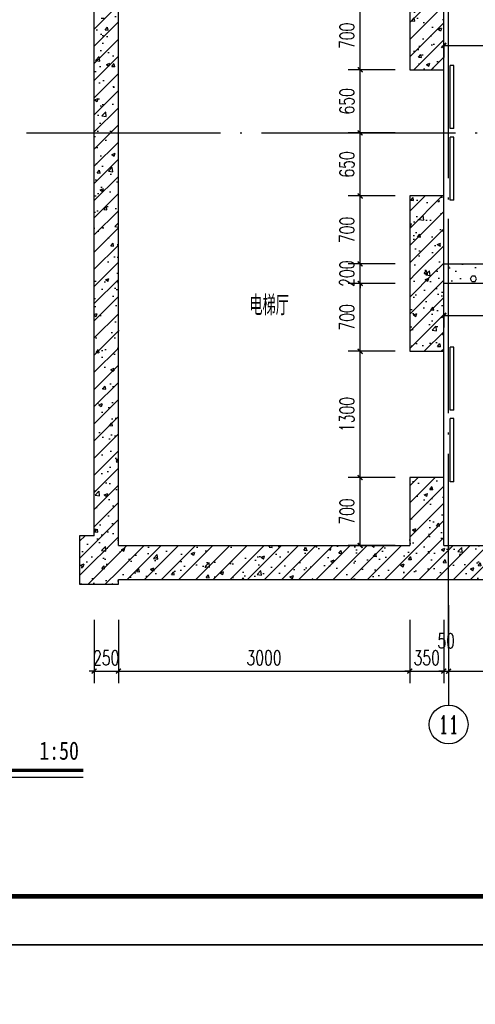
# Model space of a CAD drawing. Extents: x 797781 to 1255204, y 21234 to 1024248.
# Tile 852 of 1056: x 1152670 to 1157361, y 574701 to 584842. Entities that reach past the tile are written whole.
import ezdxf
from ezdxf.enums import TextEntityAlignment as Align

# ---------------------------------------------------------------- set-up
doc = ezdxf.new("R2010")
doc.units = 0
doc.header["$LTSCALE"] = 1000
doc.header["$MEASUREMENT"] = 0
doc.linetypes.add('230303生产综合楼-平面图_t8$0$DOTE', pattern=[2.42, 2, -0.2, 0.02, -0.2])
for name, color, linetype in [('230303生产综合楼-平面图_t8$0$AXIS', 3, 'Continuous'), ('230303生产综合楼-平面图_t8$0$AXIS_TEXT', 7, 'Continuous'), ('230303生产综合楼-平面图_t8$0$COLUMN', 40, 'Continuous'), ('230303生产综合楼-平面图_t8$0$DIM_SYMB', 3, 'Continuous'), ('230303生产综合楼-平面图_t8$0$DOTE', 1, '230303生产综合楼-平面图_t8$0$DOTE'), ('230303生产综合楼-平面图_t8$0$PUB_DIM', 3, 'Continuous'), ('230303生产综合楼-平面图_t8$0$PUB_HATCH', 8, 'Continuous'), ('230303生产综合楼-平面图_t8$0$PUB_TEXT', 7, 'Continuous'), ('230303生产综合楼-平面图_t8$0$WALL', 40, 'Continuous'), ('230303生产综合楼-平面图_t8$0$WINDOW', 4, 'Continuous'), ('AXIS_TEXT', 7, 'Continuous'), ('PUB_DIM', 3, 'Continuous'), ('PUB_TEXT', 7, 'Continuous'), ('PUB_TITLE', 4, 'Continuous')]:
    doc.layers.add(name, color=color, linetype=linetype)
doc.styles.add('230303生产综合楼-平面图_t8$0$-黑体', font='simhei.ttf', dxfattribs={"width": 0.8})
doc.styles.add('230303生产综合楼-平面图_t8$0$_TCH_AXIS', font='COMPLEX', dxfattribs={"bigfont": 'GBCBIG'})
doc.styles.add('230303生产综合楼-平面图_T8$0$_TCH_DIM_T3', font='SIMPLEX', dxfattribs={"width": 0.705882, "bigfont": 'GBCBIG'})
doc.styles.add('230303生产综合楼-平面图_t8$0$探索者', font='01-TSSDENG', dxfattribs={"width": 0.7, "bigfont": '02-TSSDCHN'})
doc.styles.add('_TCH_DIM_T3', font='SIMPLEX', dxfattribs={"width": 0.705882, "bigfont": 'GBCBIG'})
doc.styles.add('COMPLEX', font='COMPLEX')
doc.dimstyles.new('230303生产综合楼-平面图_T8$0$_TCH_ARCH&&50', dxfattribs={"dimtxt": 148.75, "dimasz": 50, "dimexe": 125, "dimexo": 150, "dimgap": 63.125, "dimtad": 1, "dimdec": 0, "dimzin": 0, "dimdsep": 46, "dimtxsty": '230303生产综合楼-平面图_T8$0$_TCH_DIM_T3', "dimblk": '230303生产综合楼-平面图_t8$0$_ArchTick', "dimcen": 0.09, "dimclrt": 7, "dimazin": 2, "dimtfac": 1, "dimtdec": 0, "dimtix": 1, "dimtmove": 2, "dimatfit": 3, "dimfxl": 1, "dimtolj": 1, "dimtzin": 0, "dimarcsym": 0})
doc.dimstyles.new('_TCH_ARCH&&50', dxfattribs={"dimtxt": 148.75, "dimasz": 50, "dimexe": 125, "dimexo": 150, "dimgap": 63.125, "dimtad": 1, "dimdec": 0, "dimzin": 0, "dimdsep": 46, "dimtxsty": '_TCH_DIM_T3', "dimblk": 'ARCHTICK', "dimcen": 0.09, "dimclrt": 7, "dimazin": 2, "dimtfac": 1, "dimtdec": 0, "dimtix": 1, "dimtmove": 2, "dimatfit": 3, "dimfxl": 1, "dimtolj": 1, "dimtzin": 0, "dimarcsym": 0})
pattern_1 = [(45, (0, 0), (-88.388348, 88.388348), []), (50, (0, 0), (358.63009, -31.37607), [37.5, -412.5]), (355, (0, 0), (-69.37567, 376.09607), [30, -330]), (100.4514, (29.9, -2.6), (289.25469, 344.71977), [31.8701, -350.57106]), (46.1842, (0, 100), (533.62052, -82.7595), [56.25, -618.75]), (96.6356, (44.47, 93.1), (467.33135, 487.05894), [47.80514, -525.8565]), (351.1842, (0, 100), (467.33097, 487.0593), [45, -495]), (21, (50, 75), (298.453526, -201.309445), [37.5, -412.5]), (326, (50, 75), (121.65767, 362.57502), [30, -330]), (71.4514, (74.87, 58.22), (420.11131, 161.26525), [31.8701, -350.57106]), (37.5, (0, 0), (6.079928, 166.446927), [0, -326, 0, -335, 0, -331.25]), (7.5, (0, 0), (131.534769, 197.205856), [0, -191, 0, -318.5, 0, -126.25]), (327.5, (-111.5, 0), (266.911218, -11.277436), [0, -125, 0, -390, 0, -517.5]), (317.5, (-161.5, 0), (291.593085, 50.05249), [0, -162.5, 0, -259, 0, -367.5])]

# ---------------------------------------------------------------- blocks, each defined once
blk = doc.blocks.new('_ArchTick')
at = {"color": 0, "linetype": 'ByBlock', "const_width": 0.4}
blk.add_lwpolyline([(-0.5, -0.5), (0.5, 0.5)], dxfattribs=at)
blk = doc.blocks.new('*D2525')
at = {"layer": 'Defpoints', "color": 0, "transparency": 16777216}
for p in [(1157036, 584724), (1159536, 584724), (1159536, 584576)]:
    blk.add_point(p, dxfattribs=at)
at = {"layer": 'PUB_DIM', "color": 0, "lineweight": -2, "transparency": 16777216}
for p, q in [((1157036, 584576), (1159536, 584576)), ((1157036, 584574), (1157036, 584451)), ((1159536, 584574), (1159536, 584451))]:
    blk.add_line(p, q, dxfattribs=at)
at = {"layer": 'PUB_DIM', "color": 0, "lineweight": -2, "transparency": 16777216, "xscale": 50, "yscale": 50, "zscale": 50, "rotation": 180}
blk.add_blockref('_ArchTick', (1157036, 584576), dxfattribs=at)
at = {"layer": 'PUB_DIM', "color": 0, "lineweight": -2, "transparency": 16777216, "xscale": 50, "yscale": 50, "zscale": 50}
blk.add_blockref('_ArchTick', (1159536, 584576), dxfattribs=at)
at = {"layer": 'PUB_DIM', "color": 7, "transparency": 16777216, "insert": (1158286, 584714), "char_height": 148.8, "attachment_point": 5, "style": '_TCH_DIM_T3'}
blk.add_mtext('\\A1;2500', dxfattribs=at)
blk = doc.blocks.new('*D2526')
at = {"layer": 'Defpoints', "color": 0, "transparency": 16777216}
for p in [(1157036, 581943), (1159536, 581943), (1159536, 581796)]:
    blk.add_point(p, dxfattribs=at)
at = {"layer": 'PUB_DIM', "color": 0, "lineweight": -2, "transparency": 16777216}
for p, q in [((1157036, 581796), (1159536, 581796)), ((1157036, 581793), (1157036, 581671)), ((1159536, 581793), (1159536, 581671))]:
    blk.add_line(p, q, dxfattribs=at)
at = {"layer": 'PUB_DIM', "color": 0, "lineweight": -2, "transparency": 16777216, "xscale": 50, "yscale": 50, "zscale": 50, "rotation": 180}
blk.add_blockref('_ArchTick', (1157036, 581796), dxfattribs=at)
at = {"layer": 'PUB_DIM', "color": 0, "lineweight": -2, "transparency": 16777216, "xscale": 50, "yscale": 50, "zscale": 50}
blk.add_blockref('_ArchTick', (1159536, 581796), dxfattribs=at)
at = {"layer": 'PUB_DIM', "color": 7, "transparency": 16777216, "insert": (1158286, 581934), "char_height": 148.8, "attachment_point": 5, "style": '_TCH_DIM_T3'}
blk.add_mtext('\\A1;2500', dxfattribs=at)
blk = doc.blocks.new('230303生产综合楼-平面图_t8$0$_ArchTick')
at = {"color": 0, "linetype": 'ByBlock', "const_width": 0.3}
blk.add_lwpolyline([(-0.5, -0.5), (0.5, 0.5)], dxfattribs=at)
blk = doc.blocks.new('*D3465')
at = {"layer": '230303生产综合楼-平面图_t8$0$PUB_DIM', "color": 0, "lineweight": -2, "transparency": 16777216}
for p, q in [((1156536, 580126), (1156051, 580126)), ((1156176, 579426), (1156176, 580126)), ((1156536, 579426), (1156051, 579426))]:
    blk.add_line(p, q, dxfattribs=at)
at = {"layer": 'Defpoints', "color": 0, "transparency": 16777216}
for p in [(1156176, 580126), (1156686, 580126), (1156686, 579426)]:
    blk.add_point(p, dxfattribs=at)
at = {"layer": '230303生产综合楼-平面图_t8$0$PUB_DIM', "color": 0, "lineweight": -2, "transparency": 16777216, "xscale": 50, "yscale": 50, "zscale": 50}
for p, rotation in [((1156176, 580126), 90), ((1156176, 579426), 270)]:
    blk.add_blockref('230303生产综合楼-平面图_t8$0$_ArchTick', p, dxfattribs=dict(at, rotation=rotation))
at = {"layer": '230303生产综合楼-平面图_t8$0$PUB_DIM', "color": 7, "transparency": 16777216, "insert": (1156039, 579776), "char_height": 148.8, "attachment_point": 5, "rotation": 90, "style": '230303生产综合楼-平面图_T8$0$_TCH_DIM_T3'}
blk.add_mtext('\\A1;700', dxfattribs=at)
blk = doc.blocks.new('*D3466')
at = {"layer": '230303生产综合楼-平面图_t8$0$PUB_DIM', "color": 0, "lineweight": -2, "transparency": 16777216}
for p, q in [((1156536, 581426), (1156051, 581426)), ((1156176, 580126), (1156176, 581426)), ((1156536, 580126), (1156051, 580126))]:
    blk.add_line(p, q, dxfattribs=at)
at = {"layer": 'Defpoints', "color": 0, "transparency": 16777216}
for p in [(1156176, 581426), (1156686, 581426), (1156686, 580126)]:
    blk.add_point(p, dxfattribs=at)
at = {"layer": '230303生产综合楼-平面图_t8$0$PUB_DIM', "color": 0, "lineweight": -2, "transparency": 16777216, "xscale": 50, "yscale": 50, "zscale": 50}
for p, rotation in [((1156176, 581426), 90), ((1156176, 580126), 270)]:
    blk.add_blockref('230303生产综合楼-平面图_t8$0$_ArchTick', p, dxfattribs=dict(at, rotation=rotation))
at = {"layer": '230303生产综合楼-平面图_t8$0$PUB_DIM', "color": 7, "transparency": 16777216, "insert": (1156039, 580776), "char_height": 148.8, "attachment_point": 5, "rotation": 90, "style": '230303生产综合楼-平面图_T8$0$_TCH_DIM_T3'}
blk.add_mtext('\\A1;1300', dxfattribs=at)
blk = doc.blocks.new('*D3467')
at = {"layer": '230303生产综合楼-平面图_t8$0$PUB_DIM', "color": 0, "lineweight": -2, "transparency": 16777216}
for p, q in [((1156536, 582126), (1156051, 582126)), ((1156176, 581426), (1156176, 582126)), ((1156536, 581426), (1156051, 581426))]:
    blk.add_line(p, q, dxfattribs=at)
at = {"layer": 'Defpoints', "color": 0, "transparency": 16777216}
for p in [(1156176, 582126), (1156686, 582126), (1156686, 581426)]:
    blk.add_point(p, dxfattribs=at)
at = {"layer": '230303生产综合楼-平面图_t8$0$PUB_DIM', "color": 0, "lineweight": -2, "transparency": 16777216, "xscale": 50, "yscale": 50, "zscale": 50}
for p, rotation in [((1156176, 582126), 90), ((1156176, 581426), 270)]:
    blk.add_blockref('230303生产综合楼-平面图_t8$0$_ArchTick', p, dxfattribs=dict(at, rotation=rotation))
at = {"layer": '230303生产综合楼-平面图_t8$0$PUB_DIM', "color": 7, "transparency": 16777216, "insert": (1156039, 581776), "char_height": 148.8, "attachment_point": 5, "rotation": 90, "style": '230303生产综合楼-平面图_T8$0$_TCH_DIM_T3'}
blk.add_mtext('\\A1;700', dxfattribs=at)
blk = doc.blocks.new('*D3468')
at = {"layer": '230303生产综合楼-平面图_t8$0$PUB_DIM', "color": 0, "lineweight": -2, "transparency": 16777216}
for p, q in [((1156536, 582326), (1156051, 582326)), ((1156176, 582326), (1156176, 582376)), ((1156176, 582126), (1156176, 582326)), ((1156536, 582126), (1156051, 582126)), ((1156176, 582126), (1156176, 582076))]:
    blk.add_line(p, q, dxfattribs=at)
at = {"layer": 'Defpoints', "color": 0, "transparency": 16777216}
for p in [(1156176, 582326), (1156686, 582326), (1156686, 582126)]:
    blk.add_point(p, dxfattribs=at)
at = {"layer": '230303生产综合楼-平面图_t8$0$PUB_DIM', "color": 0, "lineweight": -2, "transparency": 16777216, "xscale": 50, "yscale": 50, "zscale": 50}
for p, rotation in [((1156176, 582326), 270), ((1156176, 582126), 90)]:
    blk.add_blockref('230303生产综合楼-平面图_t8$0$_ArchTick', p, dxfattribs=dict(at, rotation=rotation))
at = {"layer": '230303生产综合楼-平面图_t8$0$PUB_DIM', "color": 7, "transparency": 16777216, "insert": (1156039, 582226), "char_height": 148.8, "attachment_point": 5, "rotation": 90, "style": '230303生产综合楼-平面图_T8$0$_TCH_DIM_T3'}
blk.add_mtext('\\A1;200', dxfattribs=at)
blk = doc.blocks.new('*D3469')
at = {"layer": '230303生产综合楼-平面图_t8$0$PUB_DIM', "color": 0, "lineweight": -2, "transparency": 16777216}
for p, q in [((1156536, 583026), (1156051, 583026)), ((1156176, 582326), (1156176, 583026)), ((1156536, 582326), (1156051, 582326))]:
    blk.add_line(p, q, dxfattribs=at)
at = {"layer": 'Defpoints', "color": 0, "transparency": 16777216}
for p in [(1156176, 583026), (1156686, 583026), (1156686, 582326)]:
    blk.add_point(p, dxfattribs=at)
at = {"layer": '230303生产综合楼-平面图_t8$0$PUB_DIM', "color": 0, "lineweight": -2, "transparency": 16777216, "xscale": 50, "yscale": 50, "zscale": 50}
for p, rotation in [((1156176, 583026), 90), ((1156176, 582326), 270)]:
    blk.add_blockref('230303生产综合楼-平面图_t8$0$_ArchTick', p, dxfattribs=dict(at, rotation=rotation))
at = {"layer": '230303生产综合楼-平面图_t8$0$PUB_DIM', "color": 7, "transparency": 16777216, "insert": (1156039, 582676), "char_height": 148.8, "attachment_point": 5, "rotation": 90, "style": '230303生产综合楼-平面图_T8$0$_TCH_DIM_T3'}
blk.add_mtext('\\A1;700', dxfattribs=at)
blk = doc.blocks.new('*D3470')
at = {"layer": '230303生产综合楼-平面图_t8$0$PUB_DIM', "color": 0, "lineweight": -2, "transparency": 16777216}
for p, q in [((1156536, 583676), (1156051, 583676)), ((1156176, 583026), (1156176, 583676)), ((1156536, 583026), (1156051, 583026))]:
    blk.add_line(p, q, dxfattribs=at)
at = {"layer": 'Defpoints', "color": 0, "transparency": 16777216}
for p in [(1156176, 583676), (1156686, 583676), (1156686, 583026)]:
    blk.add_point(p, dxfattribs=at)
at = {"layer": '230303生产综合楼-平面图_t8$0$PUB_DIM', "color": 0, "lineweight": -2, "transparency": 16777216, "xscale": 50, "yscale": 50, "zscale": 50}
for p, rotation in [((1156176, 583676), 90), ((1156176, 583026), 270)]:
    blk.add_blockref('230303生产综合楼-平面图_t8$0$_ArchTick', p, dxfattribs=dict(at, rotation=rotation))
at = {"layer": '230303生产综合楼-平面图_t8$0$PUB_DIM', "color": 7, "transparency": 16777216, "insert": (1156039, 583351), "char_height": 148.8, "attachment_point": 5, "rotation": 90, "style": '230303生产综合楼-平面图_T8$0$_TCH_DIM_T3'}
blk.add_mtext('\\A1;650', dxfattribs=at)
blk = doc.blocks.new('*D3471')
at = {"layer": '230303生产综合楼-平面图_t8$0$PUB_DIM', "color": 0, "lineweight": -2, "transparency": 16777216}
for p, q in [((1156536, 584326), (1156051, 584326)), ((1156176, 583676), (1156176, 584326)), ((1156536, 583676), (1156051, 583676))]:
    blk.add_line(p, q, dxfattribs=at)
at = {"layer": 'Defpoints', "color": 0, "transparency": 16777216}
for p in [(1156176, 584326), (1156686, 584326), (1156686, 583676)]:
    blk.add_point(p, dxfattribs=at)
at = {"layer": '230303生产综合楼-平面图_t8$0$PUB_DIM', "color": 0, "lineweight": -2, "transparency": 16777216, "xscale": 50, "yscale": 50, "zscale": 50}
for p, rotation in [((1156176, 584326), 90), ((1156176, 583676), 270)]:
    blk.add_blockref('230303生产综合楼-平面图_t8$0$_ArchTick', p, dxfattribs=dict(at, rotation=rotation))
at = {"layer": '230303生产综合楼-平面图_t8$0$PUB_DIM', "color": 7, "transparency": 16777216, "insert": (1156039, 584001), "char_height": 148.8, "attachment_point": 5, "rotation": 90, "style": '230303生产综合楼-平面图_T8$0$_TCH_DIM_T3'}
blk.add_mtext('\\A1;650', dxfattribs=at)
blk = doc.blocks.new('*D3472')
at = {"layer": '230303生产综合楼-平面图_t8$0$PUB_DIM', "color": 0, "lineweight": -2, "transparency": 16777216}
for p, q in [((1156536, 585026), (1156051, 585026)), ((1156176, 584326), (1156176, 585026)), ((1156536, 584326), (1156051, 584326))]:
    blk.add_line(p, q, dxfattribs=at)
at = {"layer": 'Defpoints', "color": 0, "transparency": 16777216}
for p in [(1156176, 585026), (1156686, 585026), (1156686, 584326)]:
    blk.add_point(p, dxfattribs=at)
at = {"layer": '230303生产综合楼-平面图_t8$0$PUB_DIM', "color": 0, "lineweight": -2, "transparency": 16777216, "xscale": 50, "yscale": 50, "zscale": 50}
for p, rotation in [((1156176, 585026), 90), ((1156176, 584326), 270)]:
    blk.add_blockref('230303生产综合楼-平面图_t8$0$_ArchTick', p, dxfattribs=dict(at, rotation=rotation))
at = {"layer": '230303生产综合楼-平面图_t8$0$PUB_DIM', "color": 7, "transparency": 16777216, "insert": (1156039, 584676), "char_height": 148.8, "attachment_point": 5, "rotation": 90, "style": '230303生产综合楼-平面图_T8$0$_TCH_DIM_T3'}
blk.add_mtext('\\A1;700', dxfattribs=at)
blk = doc.blocks.new('*D3478')
at = {"layer": '230303生产综合楼-平面图_t8$0$AXIS', "color": 0, "lineweight": -2, "transparency": 16777216}
for p, q in [((1153436, 578661), (1153436, 578007)), ((1153686, 578661), (1153686, 578007)), ((1153436, 578132), (1153386, 578132)), ((1153436, 578132), (1153686, 578132)), ((1153686, 578132), (1153736, 578132))]:
    blk.add_line(p, q, dxfattribs=at)
at = {"layer": 'Defpoints', "color": 0, "transparency": 16777216}
for p in [(1153436, 578811), (1153686, 578811), (1153686, 578132)]:
    blk.add_point(p, dxfattribs=at)
at = {"layer": '230303生产综合楼-平面图_t8$0$AXIS', "color": 0, "lineweight": -2, "transparency": 16777216, "xscale": 50, "yscale": 50, "zscale": 50}
blk.add_blockref('230303生产综合楼-平面图_t8$0$_ArchTick', (1153436, 578132), dxfattribs=at)
at = {"layer": '230303生产综合楼-平面图_t8$0$AXIS', "color": 0, "lineweight": -2, "transparency": 16777216, "xscale": 50, "yscale": 50, "zscale": 50, "rotation": 180}
blk.add_blockref('230303生产综合楼-平面图_t8$0$_ArchTick', (1153686, 578132), dxfattribs=at)
at = {"layer": '230303生产综合楼-平面图_t8$0$AXIS', "color": 7, "transparency": 16777216, "insert": (1153561, 578269), "char_height": 148.8, "attachment_point": 5, "style": '230303生产综合楼-平面图_T8$0$_TCH_DIM_T3'}
blk.add_mtext('\\A1;250', dxfattribs=at)
blk = doc.blocks.new('*D3479')
at = {"layer": '230303生产综合楼-平面图_t8$0$AXIS', "color": 0, "lineweight": -2, "transparency": 16777216}
for p, q in [((1153686, 578661), (1153686, 578007)), ((1156686, 578661), (1156686, 578007)), ((1153686, 578132), (1156686, 578132))]:
    blk.add_line(p, q, dxfattribs=at)
at = {"layer": 'Defpoints', "color": 0, "transparency": 16777216}
for p in [(1153686, 578811), (1156686, 578811), (1156686, 578132)]:
    blk.add_point(p, dxfattribs=at)
at = {"layer": '230303生产综合楼-平面图_t8$0$AXIS', "color": 0, "lineweight": -2, "transparency": 16777216, "xscale": 50, "yscale": 50, "zscale": 50, "rotation": 180}
blk.add_blockref('230303生产综合楼-平面图_t8$0$_ArchTick', (1153686, 578132), dxfattribs=at)
at = {"layer": '230303生产综合楼-平面图_t8$0$AXIS', "color": 0, "lineweight": -2, "transparency": 16777216, "xscale": 50, "yscale": 50, "zscale": 50}
blk.add_blockref('230303生产综合楼-平面图_t8$0$_ArchTick', (1156686, 578132), dxfattribs=at)
at = {"layer": '230303生产综合楼-平面图_t8$0$AXIS', "color": 7, "transparency": 16777216, "insert": (1155186, 578269), "char_height": 148.8, "attachment_point": 5, "style": '230303生产综合楼-平面图_T8$0$_TCH_DIM_T3'}
blk.add_mtext('\\A1;3000', dxfattribs=at)
blk = doc.blocks.new('*D3480')
at = {"layer": '230303生产综合楼-平面图_t8$0$AXIS', "color": 0, "lineweight": -2, "transparency": 16777216}
for p, q in [((1156686, 578661), (1156686, 578007)), ((1157036, 578661), (1157036, 578007)), ((1156686, 578132), (1156636, 578132)), ((1156686, 578132), (1157036, 578132)), ((1157036, 578132), (1157086, 578132))]:
    blk.add_line(p, q, dxfattribs=at)
at = {"layer": 'Defpoints', "color": 0, "transparency": 16777216}
for p in [(1156686, 578811), (1157036, 578811), (1157036, 578132)]:
    blk.add_point(p, dxfattribs=at)
at = {"layer": '230303生产综合楼-平面图_t8$0$AXIS', "color": 0, "lineweight": -2, "transparency": 16777216, "xscale": 50, "yscale": 50, "zscale": 50}
blk.add_blockref('230303生产综合楼-平面图_t8$0$_ArchTick', (1156686, 578132), dxfattribs=at)
at = {"layer": '230303生产综合楼-平面图_t8$0$AXIS', "color": 0, "lineweight": -2, "transparency": 16777216, "xscale": 50, "yscale": 50, "zscale": 50, "rotation": 180}
blk.add_blockref('230303生产综合楼-平面图_t8$0$_ArchTick', (1157036, 578132), dxfattribs=at)
at = {"layer": '230303生产综合楼-平面图_t8$0$AXIS', "color": 7, "transparency": 16777216, "insert": (1156861, 578269), "char_height": 148.8, "attachment_point": 5, "style": '230303生产综合楼-平面图_T8$0$_TCH_DIM_T3'}
blk.add_mtext('\\A1;350', dxfattribs=at)
blk = doc.blocks.new('*D3481')
at = {"layer": '230303生产综合楼-平面图_t8$0$AXIS', "color": 0, "lineweight": -2, "transparency": 16777216}
for p, q in [((1157036, 578661), (1157036, 578007)), ((1157086, 578661), (1157086, 578007)), ((1157036, 578132), (1156986, 578132)), ((1157036, 578132), (1157086, 578132)), ((1157086, 578132), (1157136, 578132))]:
    blk.add_line(p, q, dxfattribs=at)
at = {"layer": 'Defpoints', "color": 0, "transparency": 16777216}
for p in [(1157036, 578811), (1157086, 578811), (1157086, 578132)]:
    blk.add_point(p, dxfattribs=at)
at = {"layer": '230303生产综合楼-平面图_t8$0$AXIS', "color": 0, "lineweight": -2, "transparency": 16777216, "xscale": 50, "yscale": 50, "zscale": 50}
blk.add_blockref('230303生产综合楼-平面图_t8$0$_ArchTick', (1157036, 578132), dxfattribs=at)
at = {"layer": '230303生产综合楼-平面图_t8$0$AXIS', "color": 0, "lineweight": -2, "transparency": 16777216, "xscale": 50, "yscale": 50, "zscale": 50, "rotation": 180}
blk.add_blockref('230303生产综合楼-平面图_t8$0$_ArchTick', (1157086, 578132), dxfattribs=at)
at = {"layer": '230303生产综合楼-平面图_t8$0$AXIS', "color": 7, "transparency": 16777216, "insert": (1157061, 578444), "char_height": 148.8, "attachment_point": 5, "style": '230303生产综合楼-平面图_T8$0$_TCH_DIM_T3'}
blk.add_mtext('\\A1;50', dxfattribs=at)
blk = doc.blocks.new('*D3482')
at = {"layer": '230303生产综合楼-平面图_t8$0$AXIS', "color": 0, "lineweight": -2, "transparency": 16777216}
for p, q in [((1157086, 578661), (1157086, 578007)), ((1159636, 578661), (1159636, 578007)), ((1157086, 578132), (1159636, 578132))]:
    blk.add_line(p, q, dxfattribs=at)
at = {"layer": 'Defpoints', "color": 0, "transparency": 16777216}
for p in [(1157086, 578811), (1159636, 578811), (1159636, 578132)]:
    blk.add_point(p, dxfattribs=at)
at = {"layer": '230303生产综合楼-平面图_t8$0$AXIS', "color": 0, "lineweight": -2, "transparency": 16777216, "xscale": 50, "yscale": 50, "zscale": 50, "rotation": 180}
blk.add_blockref('230303生产综合楼-平面图_t8$0$_ArchTick', (1157086, 578132), dxfattribs=at)
at = {"layer": '230303生产综合楼-平面图_t8$0$AXIS', "color": 0, "lineweight": -2, "transparency": 16777216, "xscale": 50, "yscale": 50, "zscale": 50}
blk.add_blockref('230303生产综合楼-平面图_t8$0$_ArchTick', (1159636, 578132), dxfattribs=at)
at = {"layer": '230303生产综合楼-平面图_t8$0$AXIS', "color": 7, "transparency": 16777216, "insert": (1158361, 578269), "char_height": 148.8, "attachment_point": 5, "style": '230303生产综合楼-平面图_T8$0$_TCH_DIM_T3'}
blk.add_mtext('\\A1;2550', dxfattribs=at)
blk = doc.blocks.new('_AXISO')
blk.add_circle((0, 0), 0.5)
at = {"layer": 'AXIS_TEXT', "style": 'COMPLEX', "width": 1.041667}
blk.add_attdef('A', text='', height=0.56, dxfattribs=at).set_placement((-0.25, -0.28), (0.25, -0.28), align=Align.FIT)
blk = doc.blocks.new('230303生产综合楼-平面图_t8$0$$DORLIB2D$00000127')
at = {"color": 0}
for points in [[(-0.5333, 0.7949), (-0.5333, 0.6904)], [(-0.0333, 0.7949), (-0.5333, 0.7949)], [(-0.0333, 0.7949), (-0.0333, 0.6904)], [(0.5333, 0.7949), (0.0333, 0.7949)], [(0.0333, 0.7949), (0.0333, 0.6904)], [(0.5333, 0.7949), (0.5333, 0.6904)], [(-0.0333, 0.6904), (-0.5333, 0.6904)], [(0.5333, 0.6904), (0.0333, 0.6904)], [(0.5, 0.5), (-0.5, 0.5)]]:
    blk.add_lwpolyline(points, dxfattribs=at)

msp = doc.modelspace()

# ---------------------------------------------------------------- hatches: boundary and pattern name
at = {"layer": '230303生产综合楼-平面图_t8$0$PUB_HATCH'}
h = msp.add_hatch(dxfattribs=at)
h.set_pattern_fill('钢筋混凝土', color=256, scale=50, style=0)
h.set_pattern_definition(pattern_1)
h.paths.add_polyline_path([(1153686.4, 585626.4), (1153436.4, 585626.4), (1153436.4, 579526.4), (1153686.4, 579526.4)])
h = msp.add_hatch(dxfattribs=at)
h.set_pattern_fill('钢筋混凝土', color=256, scale=50, style=0)
h.set_pattern_definition(pattern_1)
h.paths.add_polyline_path([(1156686.4, 585126.4), (1156686.4, 584326.4), (1157036.4, 584326.4), (1157036.4, 585126.4)])
h = msp.add_hatch(dxfattribs=at)
h.set_pattern_fill('钢筋混凝土', color=256, scale=50, style=0)
h.set_pattern_definition(pattern_1)
h.paths.add_polyline_path([(1157036.4, 582226.4), (1157036.4, 583026.4), (1156686.4, 583026.4), (1156686.4, 582226.4)])
h = msp.add_hatch(dxfattribs=at)
h.set_pattern_fill('加气混凝土', color=256, scale=50, style=0)
h.set_pattern_definition([(0, (177, -183), (300, 600), [0, -600]), (0, (-174, -264), (300, 600), [0, -600]), (0, (21, -270), (300, 600), [0, -600]), (0, (234, -93), (300, 600), [0, -600]), (0, (-15, -300), (300, 600), [0, -600]), (0, (294, 285), (300, 600), [0, -600]), (0, (111, 237), (300, 600), [0, -600]), (0, (207, 162), (300, 600), [0, -600]), (0, (-282, 150), (300, 600), [0, -600]), (0, (12, 123), (300, 600), [0, -600]), (0, (-102, -30), (300, 600), [0, -600]), (0, (-96, -255), (300, 600), [0, -600]), (0, (129, -279), (300, 600), [0, -600]), (0, (294, -15), (300, 600), [0, -600]), (0, (-267, -108), (300, 600), [0, -600]), (0, (-216, -6), (300, 600), [0, -600]), (0, (18, -48), (300, 600), [0, -600]), (0, (-66, -135), (300, 600), [0, -600]), (0, (-114, 63), (300, 600), [0, -600]), (0, (-39, 288), (300, 600), [0, -600]), (0, (-243, -234), (300, 600), [0, -600]), (0, (87, 165), (300, 600), [0, -600]), (0, (-192, 174), (300, 600), [0, -600]), (0, (-240, 252), (300, 600), [0, -600]), (130.601294, (257.143, 97.143), (-1499.9999834, 1800.0000079), [26.34155, -11037.111]), (18.434949, (214.29, 108.57), (1499.9999945, 599.9999956), [27.10524, -3767.6279]), (90, (214.3, 82.86), (300, 600), [25.71428, -1174.28565]), (161.565051, (240, 74.29), (-1500.0000076, 599.999955), [27.10524, -3767.6279]), (53.130102, (240, 74.29), (300.000001, 600), [28.57143, -2971.4285]), (135, (262.86, -231.43), (-300.000036, 599.99996), [24.24366, -1672.8126]), (45, (228.57, -231.43), (299.999998, 599.999998), [24.24366, -1672.8126]), (135, (245.71, -248.57), (-300.000036, 599.99996), [24.24366, -1672.8126]), (45, (245.71, -248.57), (299.999998, 599.999998), [24.24366, -1672.8126]), (116.56505, (-25.7, 171.43), (-5e-05, 1199.99997), [31.94383, -638.8765]), (180, (-40, 200), (-300, 600), [34.28572, -565.71425]), (63.43495, (-88.57, 171.43), (3e-06, 1200), [31.94383, -638.8765]), (116.56505, (-74.3, 142.86), (-5e-05, 1199.99997), [31.94383, -638.8765]), (0, (-74.3, 142.86), (300, 600), [34.28572, -565.71425]), (63.43495, (-40, 142.86), (3e-06, 1200), [31.94383, -638.8765]), (107.102728, (200, -31.429), (-899.9999656, 3000.00000484), [38.86135, -16282.9025]), (143.972626, (188.57, 5.714), (-5699.9999277, 4199.9999952), [38.86135, -8122.02]), (180, (157.14, 28.6), (-300, 600), [37.14286, -562.8571]), (36.0273733, (88.57, 5.714), (5699.9999579, 4199.9999547), [38.86135, -8122.02]), (71.565051, (77.14, -28.57), (900.0000046, 2999.999995), [36.14032, -3758.5928]), (107.102728, (88.571, -65.714), (-899.9999656, 3000.00000484), [38.86135, -16282.9025]), (143.972626, (120, -88.57), (-5699.9999277, 4199.9999952), [38.86135, -8122.02]), (0, (120, -88.6), (300, 600), [37.14286, -562.8571]), (36.0273733, (157.143, -88.57), (5699.9999579, 4199.9999547), [38.86135, -8122.02]), (71.565051, (188.57, -65.71), (900.0000046, 2999.999995), [36.14032, -3758.5928]), (150.255118, (205.714, 248.57), (-900.000002, 599.9999926), [23.03502, -4814.3196]), (90, (185.7, 237.14), (300, 600), [22.85714, -1177.14275]), (29.744881, (185.714, 237.14), (900.0000005, 599.999997), [23.03502, -4814.3196]), (116.56505, (65.7, -177.14), (-5e-05, 1199.99997), [31.94383, -638.8765]), (168.690067, (51.43, -148.57), (-2700.000002, 599.999985), [29.13725, -6089.6855]), (41.185925, (0, -162.857), (7499.99995456, 6599.9999423), [30.37184, -12725.802]), (90, (0, -191.43), (300, 600), [28.57143, -1171.4285]), (138.814074, (22.857, -211.429), (-7499.9998667, 6600.00004204), [30.37184, -12725.802]), (16.6992442, (22.857, -211.429), (9899.9999255, 2999.9999686), [29.82945, -12498.5375]), (60.945396, (51.43, -202.857), (299.9999992, 599.9999947), [29.41609, -12325.3395]), (109.983106, (-185.714, 74.286), (-1500.00000565, 4199.9999889), [33.442, -14012.1975]), (155.556045, (-197.143, 105.714), (-3900.00001487, 1799.9999626), [34.52299, -14465.1315]), (24.4439547, (-260, 105.714), (3900.00000195, 1799.99999134), [34.52299, -14465.1315]), (70.0168934, (-271.429, 74.286), (1500.0000045, 4199.9999896), [33.442, -14012.1975]), (109.983106, (-260, 42.857), (-1500.00000565, 4199.9999889), [33.442, -14012.1975]), (160.016893, (-228.57, 31.43), (-1500.0000009, 599.9999727), [33.442, -6989.3775]), (19.9831065, (-228.57, 31.43), (1499.9999918, 599.999999), [33.442, -6989.3775]), (70.0168934, (-197.143, 42.857), (1500.0000045, 4199.9999896), [33.442, -14012.1975]), (122.005383, (37.14, 20), (-300.0000403, 599.9999694), [26.95423, -5633.434]), (18.434949, (-2.86, 34.29), (1499.9999945, 599.9999956), [27.10524, -3767.6279]), (90, (-2.86, 8.57), (300, 600), [25.71428, -1174.28565]), (161.565051, (22.86, 0), (-1500.0000076, 599.999955), [27.10524, -3767.6279]), (54.4623222, (22.857, 0), (2099.999997, 2999.9999955), [24.57807, -10298.2115]), (116.56505, (-137.14, -125.7), (-5e-05, 1199.99997), [31.94383, -638.8765]), (180, (-151.4, -97.14), (-300, 600), [31.42857, -568.5714]), (59.0362434, (-200, -125.714), (300.000001, 599.999997), [33.31973, -6963.822]), (120.963756, (-182.857, -154.286), (-300.000041, 599.9999724), [33.31973, -6963.822]), (0, (-182.86, -154.3), (300, 600), [31.42857, -568.5714]), (63.43495, (-151.43, -154.3), (3e-06, 1200), [31.94383, -638.8765])])
h.paths.add_polyline_path([(1157036.4, 582326.4), (1157036.4, 582126.4), (1159636.4, 582126.4), (1159703.1, 582226.4), (1159636.4, 582326.4)])
h = msp.add_hatch(dxfattribs=at)
h.set_pattern_fill('钢筋混凝土', color=256, scale=50, style=0)
h.set_pattern_definition(pattern_1)
h.paths.add_polyline_path([(1156686.4, 582226.4), (1156686.4, 581426.4), (1157036.4, 581426.4), (1157036.4, 582226.4)])
h = msp.add_hatch(dxfattribs=at)
h.set_pattern_fill('钢筋混凝土', color=256, scale=50, style=0)
h.set_pattern_definition(pattern_1)
h.paths.add_polyline_path([(1157036.4, 579426.4), (1157036.4, 580126.4), (1156686.4, 580126.4), (1156686.4, 579426.4), (1156853, 579309.7)])
h = msp.add_hatch(dxfattribs=at)
h.set_pattern_fill('钢筋混凝土', color=256, scale=50, style=0)
h.set_pattern_definition(pattern_1)
h.paths.add_polyline_path([(1153286.4, 579026.4), (1153686.4, 579026.4), (1153686.4, 579526.4), (1153286.4, 579526.4)])
h = msp.add_hatch(dxfattribs=at)
h.set_pattern_fill('钢筋混凝土', color=256, scale=50, style=0)
h.set_pattern_definition(pattern_1)
h.paths.add_polyline_path([(1153686.4, 579426.4), (1153686.4, 579076.4), (1156836.4, 579076.4), (1156853, 579309.7), (1156686.4, 579426.4)])
h = msp.add_hatch(dxfattribs=at)
h.set_pattern_fill('钢筋混凝土', color=256, scale=50, style=0)
h.set_pattern_definition(pattern_1)
h.paths.add_polyline_path([(1156853, 579309.7), (1156836.4, 579076.4), (1159736.4, 579076.4), (1159736.4, 579426.4), (1157036.4, 579426.4)])

# ---------------------------------------------------------------- linework, layer by layer
at = {"layer": '230303生产综合楼-平面图_t8$0$AXIS'}
msp.add_line((1157086.4, 578810.9), (1157086.4, 577782), dxfattribs=at)
at = {"layer": '230303生产综合楼-平面图_t8$0$COLUMN'}
for p, q in [((1153436.4, 579526.4), (1153286.4, 579526.4)), ((1153286.4, 579526.4), (1153286.4, 579026.4)), ((1153686.4, 579426.4), (1153686.4, 579526.4)), ((1153686.4, 579026.4), (1153686.4, 579076.4)), ((1153286.4, 579026.4), (1153686.4, 579026.4))]:
    msp.add_line(p, q, dxfattribs=at)
at = {"layer": '230303生产综合楼-平面图_t8$0$DIM_SYMB', "const_width": 35}
msp.add_lwpolyline([(1148922.4, 577110.9), (1153324.2, 577110.9)], dxfattribs=at)
at = {"layer": '230303生产综合楼-平面图_t8$0$DIM_SYMB'}
msp.add_lwpolyline([(1148922.4, 577040.9), (1153324.2, 577040.9)], dxfattribs=at)
at = {"layer": '230303生产综合楼-平面图_t8$0$DOTE'}
for p, q in [((1157086.4, 578369.3), (1157086.4, 588935.3)), ((1152739, 583676.4), (1166712, 583676.4))]:
    msp.add_line(p, q, dxfattribs=at)
at = {"layer": '230303生产综合楼-平面图_t8$0$WALL'}
for p, q in [((1153436.4, 579526.4), (1153436.4, 585626.4)), ((1153686.4, 579526.4), (1153686.4, 585626.4)), ((1156686.4, 585126.4), (1156686.4, 584326.4)), ((1157036.4, 584326.4), (1157036.4, 585126.4)), ((1156686.4, 584326.4), (1157036.4, 584326.4)), ((1157036.4, 583026.4), (1156686.4, 583026.4)), ((1156686.4, 583026.4), (1156686.4, 582226.4)), ((1157036.4, 582226.4), (1157036.4, 583026.4)), ((1157036.4, 582326.4), (1159636.4, 582326.4)), ((1156686.4, 582226.4), (1156686.4, 581426.4)), ((1157036.4, 581426.4), (1157036.4, 582226.4)), ((1157036.4, 582126.4), (1159636.4, 582126.4)), ((1156686.4, 581426.4), (1157036.4, 581426.4)), ((1157036.4, 580126.4), (1156686.4, 580126.4)), ((1156686.4, 580126.4), (1156686.4, 579426.4)), ((1157036.4, 579426.4), (1157036.4, 580126.4)), ((1153686.4, 579426.4), (1156686.4, 579426.4)), ((1157036.4, 579426.4), (1159736.4, 579426.4)), ((1153686.4, 579076.4), (1156836.4, 579076.4)), ((1156836.4, 579076.4), (1159736.4, 579076.4))]:
    msp.add_line(p, q, dxfattribs=at)
at = {"layer": 'PUB_TITLE'}
for points in [[(1146159.4, 575313.1), (1198709.4, 575313.1), (1198709.4, 605013.1), (1146159.4, 605013.1)], [(1146159.4, 533263.1), (1175859.4, 533263.1), (1175859.4, 575313.1), (1146159.4, 575313.1)]]:
    msp.add_lwpolyline(points, close=True, dxfattribs=at)
at = {"layer": 'PUB_TITLE', "const_width": 50}
msp.add_lwpolyline([(1146904.2, 575813.1), (1197704.2, 575813.1), (1197704.2, 604513.1), (1146904.2, 604513.1)], close=True, dxfattribs=at)

# ---------------------------------------------------------------- block references
at = {"layer": '230303生产综合楼-平面图_t8$0$AXIS'}
ref = msp.add_blockref('_AXISO', (1157086.4, 577582), dxfattribs=dict(at, xscale=400, yscale=400, zscale=400))
ref.add_attrib('A', '11', dxfattribs={"layer": '230303生产综合楼-平面图_t8$0$AXIS_TEXT', "ltscale": 2, "height": 184.38, "style": '230303生产综合楼-平面图_t8$0$_TCH_AXIS'}).set_placement((1156981, 577489.8), (1157191.7, 577489.8), align=Align.FIT)
at = {"layer": '230303生产综合楼-平面图_t8$0$WINDOW', "xscale": 1300, "yscale": 350, "zscale": 350, "rotation": 270}
for p in [(1156861.4, 583676.4), (1156861.4, 580776.4)]:
    msp.add_blockref('230303生产综合楼-平面图_t8$0$$DORLIB2D$00000127', p, dxfattribs=at)

# ---------------------------------------------------------------- texts
at = {"layer": '230303生产综合楼-平面图_t8$0$PUB_TEXT', "style": '230303生产综合楼-平面图_t8$0$探索者', "width": 0.7}
msp.add_text('电梯厅', height=204.26, dxfattribs=at).set_placement((1155034.5, 581797.3))
at = {"layer": 'PUB_TEXT', "style": '230303生产综合楼-平面图_t8$0$-黑体', "width": 0.8}
msp.add_text('1:50', height=187.76, dxfattribs=at).set_placement((1152871.6, 577219.3))

# ---------------------------------------------------------------- dimensions: what is measured, and where the dimension line sits
at = {"layer": '230303生产综合楼-平面图_t8$0$AXIS'}
for p1, p2, picture, middle in [((1153436.4, 578810.9), (1153686.4, 578810.9), '*D3478', (1153561.4, 578269.5)), ((1153686.4, 578810.9), (1156686.4, 578810.9), '*D3479', (1155186.4, 578269.5)), ((1156686.4, 578810.9), (1157036.4, 578810.9), '*D3480', (1156861.4, 578269.5)), ((1157086.4, 578810.9), (1159636.4, 578810.9), '*D3482', (1158361.4, 578269.5))]:
    dim = msp.add_aligned_dim(p1=p1, p2=p2, distance=-678.9, dimstyle='230303生产综合楼-平面图_T8$0$_TCH_ARCH&&50', dxfattribs=at)
    dim.commit()
    dim.dimension.update_dxf_attribs({"geometry": picture, "text_midpoint": middle})
dim = msp.add_linear_dim(base=(1157086.4, 578132), p1=(1157036.4, 578810.9), p2=(1157086.4, 578810.9), angle=0, dimstyle='230303生产综合楼-平面图_T8$0$_TCH_ARCH&&50', dxfattribs=at)
dim.commit()
dim.dimension.update_dxf_attribs({"geometry": '*D3481', "text_midpoint": (1157061.4, 578444.5), "dimtype": 161})
at = {"layer": '230303生产综合楼-平面图_t8$0$PUB_DIM'}
for p1, p2, picture, middle in [((1156686.4, 584326.4), (1156686.4, 585026.4), '*D3472', (1156038.7, 584676.4)), ((1156686.4, 583676.4), (1156686.4, 584326.4), '*D3471', (1156038.7, 584001.4)), ((1156686.4, 583026.4), (1156686.4, 583676.4), '*D3470', (1156038.7, 583351.4)), ((1156686.4, 582326.4), (1156686.4, 583026.4), '*D3469', (1156038.7, 582676.4)), ((1156686.4, 582126.4), (1156686.4, 582326.4), '*D3468', (1156038.7, 582226.4)), ((1156686.4, 581426.4), (1156686.4, 582126.4), '*D3467', (1156038.7, 581776.4)), ((1156686.4, 580126.4), (1156686.4, 581426.4), '*D3466', (1156038.7, 580776.4)), ((1156686.4, 579426.4), (1156686.4, 580126.4), '*D3465', (1156038.7, 579776.4))]:
    dim = msp.add_aligned_dim(p1=p1, p2=p2, distance=510.2, dimstyle='230303生产综合楼-平面图_T8$0$_TCH_ARCH&&50', dxfattribs=at)
    dim.commit()
    dim.dimension.update_dxf_attribs({"geometry": picture, "text_midpoint": middle})
at = {"layer": 'PUB_DIM'}
for p1, p2, picture, middle in [((1157036.4, 584723.8), (1159536.4, 584723.8), '*D2525', (1158286.4, 584713.9)), ((1157036.4, 581943.4), (1159536.4, 581943.4), '*D2526', (1158286.4, 581933.6))]:
    dim = msp.add_aligned_dim(p1=p1, p2=p2, distance=-147.3, dimstyle='_TCH_ARCH&&50', dxfattribs=at)
    dim.commit()
    dim.dimension.update_dxf_attribs({"geometry": picture, "text_midpoint": middle})

doc.saveas('drawing.dxf')
